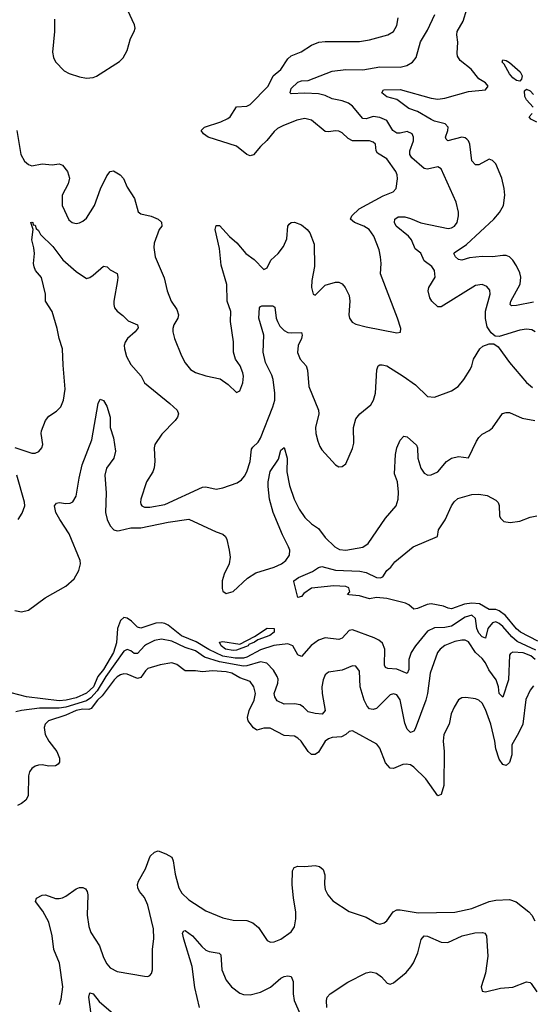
# Model space of a CAD drawing. Header units: inches. Extents: x 1682530 to 1839546, y 640742 to 791647.
# Tile 532 of 656: x 1791759 to 1794763, y 650388 to 656160. Entities that reach past the tile are written whole.
import ezdxf

# ---------------------------------------------------------------- set-up
doc = ezdxf.new("R2010")
doc.units = ezdxf.units.IN
doc.header["$MEASUREMENT"] = 0
doc.layers.add('B7695', color=7, linetype='Continuous')

msp = doc.modelspace()

# ---------------------------------------------------------------- linework, layer by layer
at = {"layer": 'B7695', "color": 5}
for points, elevation in [([(1791963, 656163), (1791962.8, 656090), (1791951.5, 655970), (1791957.6, 655937.6), (1791970, 655913), (1792020.7, 655860.7), (1792050, 655843.7), (1792110, 655824.2), (1792150, 655816.9), (1792190, 655820.8), (1792210, 655827.8), (1792344.6, 655915.4), (1792364.9, 655935.1), (1792390, 655978.8), (1792408.7, 656050), (1792430.8, 656090), (1792435.5, 656110), (1792431.7, 656130), (1792393.2, 656213.2)], 520), ([(1794770, 654503), (1794670, 654483.4), (1794642.3, 654482.3), (1794634.3, 654490), (1794636.8, 654510), (1794692.5, 654610), (1794696.2, 654650), (1794690, 654675.8), (1794670, 654717.7), (1794650, 654749.7), (1794630, 654768.6), (1794610, 654777.1), (1794590, 654778.3), (1794530.1, 654769.9), (1794470, 654771.7), (1794396.1, 654763.9), (1794350, 654749.7), (1794330, 654754.7), (1794313.3, 654770), (1794303.6, 654790), (1794306.3, 654793.7), (1794378.3, 654841.7), (1794537.8, 654990), (1794571.9, 655030), (1794594, 655070), (1794602.4, 655130), (1794598.2, 655170), (1794584, 655230), (1794550, 655314), (1794530, 655334), (1794510, 655341.2), (1794450, 655309.6), (1794430, 655309.6), (1794410, 655332.7), (1794397, 655430), (1794389.9, 655449.9), (1794380, 655460), (1794370, 655467.7), (1794350, 655470.6), (1794269.3, 655450), (1794258.9, 655458.9), (1794255.3, 655470), (1794269, 655510), (1794269.8, 655530), (1794253.6, 655550), (1794190, 655564.7), (1794170, 655573.6), (1794090, 655622.1), (1794039, 655639), (1793970, 655692), (1793910, 655706.4), (1793880.7, 655730), (1793892, 655748), (1793990, 655749.4), (1794170, 655698.9), (1794210, 655693.6), (1794250, 655700.2), (1794390, 655738.9), (1794490, 655748.4), (1794505.2, 655770), (1794490, 655789), (1794450, 655812), (1794405.1, 655870), (1794340.7, 655920.7), (1794324.9, 655944.9), (1794322.7, 655962.7), (1794327.9, 656027.9), (1794320.7, 656070), (1794323.7, 656090), (1794359.2, 656150), (1794379.5, 656220.5)], 440), ([(1791741.8, 655510), (1791765.8, 655370), (1791787.6, 655330), (1791810, 655310.3), (1791830, 655303.1), (1791890, 655315), (1791950, 655308.3), (1791990, 655315.6), (1792010, 655307.2), (1792038.5, 655270), (1792051.3, 655230), (1792042.5, 655197.5), (1792007.4, 655130), (1792007.4, 655070), (1792047, 654987), (1792066.8, 654970), (1792090, 654965.5), (1792110, 654968.2), (1792130, 654978), (1792150, 654996.3), (1792197.2, 655070), (1792232.8, 655167.2), (1792270, 655244.9), (1792290, 655270.3), (1792310, 655272.9), (1792348.5, 655250), (1792368.5, 655228.5), (1792390, 655177.1), (1792431.5, 655111.5), (1792452.8, 655032.8), (1792470, 655021.7), (1792530, 655007.8), (1792570.6, 654990), (1792590, 654973), (1792592.4, 654950), (1792576.4, 654930), (1792547, 654850), (1792545.1, 654825.1), (1792552.7, 654770), (1792606.3, 654646.3), (1792624.4, 654570), (1792646.5, 654510), (1792679.9, 654459.9), (1792690.4, 654430), (1792685.7, 654410), (1792663.1, 654370), (1792657.6, 654350), (1792656.4, 654330), (1792666.4, 654290), (1792707.2, 654190), (1792730, 654148), (1792760.4, 654110), (1792790, 654092), (1792850, 654071.8), (1792935.1, 654055.1), (1792982, 654022), (1793030, 653974.8), (1793050, 653984.7), (1793067.6, 654030), (1793071.1, 654070), (1793067.8, 654090), (1793050.6, 654130.6), (1793024.2, 654170), (1793012.4, 654210), (1793011.9, 654271.9), (1792994.3, 654390), (1792995.8, 654450), (1792975.4, 654510), (1792972.4, 654607.6), (1792941, 654721), (1792930, 654819), (1792904.7, 654930), (1792910, 654954), (1792930, 654952.2), (1792988.9, 654888.9), (1793031.1, 654851.1), (1793085.2, 654790), (1793133.3, 654753.3), (1793190, 654696.1), (1793210, 654704.2), (1793230.7, 654749.3), (1793274, 654790), (1793305.7, 654830), (1793324.9, 654875.1), (1793331.3, 654948.7), (1793339.3, 654960.7), (1793349.7, 654970.3), (1793370, 654972.8), (1793410, 654956.9), (1793444.6, 654930), (1793460.3, 654910), (1793484.7, 654844.7), (1793486.2, 654713.8), (1793471.8, 654630), (1793469.4, 654590), (1793479.3, 654550), (1793490, 654544.4), (1793550, 654603.1), (1793610, 654621.7), (1793630, 654621.1), (1793650, 654610.3), (1793667.2, 654590), (1793690, 654542.8), (1793694.9, 654510), (1793689, 654429), (1793692.4, 654410), (1793707.1, 654387.1), (1793730, 654374.9), (1793790, 654358.3), (1793970, 654324.4), (1793991.9, 654328.1), (1793993.2, 654350), (1793973.6, 654410), (1793874.7, 654670), (1793877.7, 654730), (1793874.7, 654770), (1793866.6, 654810), (1793835.3, 654890), (1793808.2, 654930), (1793775.6, 654950), (1793720.7, 654970), (1793698.7, 654990), (1793706, 655010), (1793748.5, 655051.5), (1793890, 655127.6), (1793947.6, 655150), (1793966, 655170), (1793973.6, 655226.4), (1793971.9, 655250), (1793963.5, 655270), (1793910, 655343.1), (1793856.5, 655376.5), (1793848.4, 655390), (1793844, 655430), (1793830, 655442.2), (1793810, 655448.7), (1793709.2, 655449.2), (1793683.6, 655463.6), (1793650, 655496.4), (1793630, 655506), (1793610, 655508.5), (1793570, 655501.5), (1793550, 655504.7), (1793470, 655569.7), (1793430, 655579.8), (1793384, 655570), (1793301.7, 655538.3), (1793270, 655521), (1793250, 655504.7), (1793207.9, 655452.1), (1793170, 655416), (1793130, 655368), (1793110, 655361), (1793090, 655368.7), (1793030, 655417.7), (1792863.6, 655470), (1792836.3, 655490), (1792823.6, 655510), (1792842.7, 655530), (1792938.6, 655561.4), (1792979.4, 655580.6), (1792992.1, 655590), (1793030, 655648.9), (1793090, 655651.9), (1793110, 655662.7), (1793214.8, 655770), (1793245, 655830), (1793290, 655867), (1793329.9, 655930.1), (1793350, 655948.4), (1793408.3, 655971.7), (1793470, 656010.3), (1793512.5, 656027.5), (1793550, 656032.3), (1793750, 656032.4), (1793810, 656042.4), (1793917.2, 656070), (1793950, 656090.4), (1793970, 656124.9), (1793977.6, 656170)], 480), ([(1794779.3, 654330), (1794761.5, 654341.5), (1794730, 654346.2), (1794690, 654339.9), (1794570, 654303.5), (1794545.4, 654305.4), (1794523.1, 654323.1), (1794498.8, 654358.8), (1794488.4, 654408.4), (1794489.9, 654450.1), (1794516.4, 654550), (1794514.7, 654574.7), (1794496.5, 654596.5), (1794470, 654606.9), (1794430, 654600.9), (1794230, 654476.5), (1794210, 654477.1), (1794174.2, 654510), (1794162.3, 654530), (1794152.4, 654570), (1794156.5, 654590), (1794193.5, 654650), (1794189.8, 654690), (1794173.8, 654713.8), (1794130, 654746.6), (1794111, 654791), (1794076.2, 654816.2), (1794054.7, 654870), (1794038.4, 654890), (1793966.4, 654950), (1793956.4, 654970), (1793956.9, 654990), (1793976.9, 655003.1), (1794016, 655004), (1794050, 654994.8), (1794110, 654969), (1794270, 654936.3), (1794290, 654940.2), (1794306.6, 654950), (1794322.4, 654970), (1794331.9, 655010), (1794331.9, 655031.9), (1794316.8, 655090), (1794230, 655285.6), (1794210, 655296.8), (1794150, 655283.5), (1794130, 655287.2), (1794057, 655350), (1794046, 655370), (1794045.2, 655390), (1794067.1, 655450), (1794067.7, 655470), (1794059.1, 655490), (1794030, 655504.4), (1793990, 655493.7), (1793970, 655493.7), (1793946.5, 655510), (1793910, 655568), (1793870, 655586.1), (1793830, 655591.8), (1793790, 655577.7), (1793770, 655579.8), (1793710, 655652.8), (1793686, 655670), (1793650, 655684.4), (1793590, 655696.2), (1793550, 655714.5), (1793510, 655725), (1793430, 655729.3), (1793350, 655724.7), (1793343.6, 655730), (1793350, 655756.5), (1793390, 655794), (1793410, 655800.2), (1793450, 655803.2), (1793590, 655857.1), (1793670, 655866.9), (1793770, 655864.7), (1793870, 655884.1), (1793990, 655881.1), (1794029.1, 655890.9), (1794060.5, 655910), (1794082, 655938), (1794107.4, 656030), (1794150, 656098), (1794192.7, 656190)], 460), ([(1794767.7, 655647.7), (1794730, 655689.6), (1794719.3, 655710), (1794717.5, 655742.5), (1794730, 655752.2), (1794750, 655742.6), (1794770, 655722)], 420), ([(1794790, 655558.7), (1794755.5, 655575.5), (1794746, 655590), (1794763.6, 655610)], 420), ([(1791730, 653651.3), (1791830, 653618.7), (1791850, 653619.3), (1791871.5, 653628.5), (1791889.3, 653650), (1791895.1, 653670), (1791885.4, 653734.6), (1791887, 653750), (1791909.7, 653810.3), (1791930, 653836.3), (1791974.2, 653865.8), (1792000.9, 653890), (1792016.9, 653930), (1792026.6, 653993.4), (1792013.9, 654133.9), (1792010.6, 654230), (1791989.9, 654289.9), (1791977.9, 654350), (1791948.7, 654448.7), (1791910.7, 654510), (1791910.6, 654550), (1791887.6, 654647.6), (1791852.2, 654690), (1791843.7, 654710), (1791840.2, 654730), (1791845.2, 654790), (1791842.8, 654822.8), (1791829.6, 654870), (1791839, 654930), (1791825.2, 654970), (1791830, 654973.4), (1791836, 654970), (1791838, 654958), (1791850, 654956), (1791856.3, 654936.3), (1791870, 654924.7), (1791881, 654901), (1791953.4, 654830), (1792012.4, 654752.4), (1792090, 654683.2), (1792150, 654643.1), (1792170, 654648.5), (1792190, 654661.5), (1792250, 654714), (1792271.8, 654711.8), (1792290, 654694), (1792330, 654672.4), (1792335.2, 654650), (1792333.2, 654630), (1792311.6, 654510), (1792310.3, 654490), (1792315.8, 654470), (1792330, 654450.5), (1792364.7, 654424.7), (1792394.3, 654394.3), (1792450.2, 654370.2), (1792453.3, 654353.3), (1792436.5, 654330), (1792391.8, 654290), (1792377, 654270), (1792371.8, 654250), (1792373.4, 654230), (1792385.3, 654185.3), (1792410, 654139.1), (1792470.2, 654070.2), (1792490.3, 654030.3), (1792638.4, 653910), (1792681.6, 653870), (1792690.4, 653850), (1792684.4, 653830), (1792670.4, 653810), (1792592.4, 653730), (1792552.2, 653670), (1792547.2, 653650), (1792551.8, 653570), (1792546.6, 653533.4), (1792539.5, 653510), (1792502, 653450), (1792469, 653350), (1792466.5, 653330), (1792470, 653318.8), (1792474.4, 653310), (1792490, 653301.3), (1792521.8, 653301.8), (1792610, 653318), (1792830, 653420.3), (1792850, 653421.7), (1792910, 653407), (1792950, 653414.9), (1793034.6, 653445.4), (1793058.4, 653461.6), (1793076.6, 653483.4), (1793090.6, 653509.4), (1793109.8, 653570.2), (1793118.6, 653641.4), (1793125.9, 653654.1), (1793156.8, 653683.2), (1793170, 653707), (1793242.5, 653890), (1793254.1, 653930), (1793255.2, 653970), (1793244.1, 654050), (1793236.5, 654076.5), (1793200.5, 654150), (1793185.4, 654210), (1793189.8, 654310.2), (1793160.8, 654410), (1793165.4, 654470), (1793170, 654479.1), (1793178, 654482), (1793242, 654482), (1793255.3, 654475.3), (1793262.5, 654410), (1793269.3, 654390), (1793283.8, 654363.8), (1793310, 654336.9), (1793330, 654326.8), (1793350, 654324.6), (1793410, 654326.8), (1793415.6, 654310), (1793411.3, 654290), (1793392.2, 654250), (1793388, 654208), (1793403.6, 654170), (1793439, 654130), (1793445.1, 654105.1), (1793453.7, 654010), (1793511.4, 653870), (1793512.8, 653850), (1793492.8, 653770), (1793494.9, 653734.9), (1793505.7, 653690), (1793517.5, 653657.5), (1793530, 653638), (1793610, 653550.8), (1793630, 653538.8), (1793650, 653540.7), (1793670, 653556), (1793710, 653646), (1793716.6, 653676.6), (1793714.7, 653770), (1793730, 653820.7), (1793753.6, 653850), (1793817.1, 653902.9), (1793833.7, 653930), (1793844.2, 653970), (1793853.1, 654106.9), (1793860.7, 654130), (1793870, 654136), (1793883.3, 654136.7), (1793910.4, 654130), (1794007, 654070), (1794078.3, 654018.3), (1794150, 653950.4), (1794190, 653947), (1794290, 653983.2), (1794329.8, 654010.2), (1794362.6, 654050), (1794399.7, 654110), (1794409.7, 654130), (1794418.3, 654170), (1794456.3, 654230), (1794473.9, 654246.1), (1794510, 654260.3), (1794538.7, 654258.7), (1794562.8, 654242.8), (1794629, 654150), (1794730, 654033.7), (1794763.8, 654003.8)], 460), ([(1791730, 652696.5), (1791770, 652689.1), (1791810, 652698.5), (1791908.5, 652770), (1792030, 652839.3), (1792077.7, 652882.3), (1792105.5, 652930), (1792116.2, 652970), (1792113.5, 652990), (1792050, 653146.2), (1791993.6, 653230), (1791972, 653270), (1791964, 653310), (1791975.1, 653324.9), (1791989.8, 653330.2), (1792030, 653323.2), (1792054.9, 653325.1), (1792070, 653332.9), (1792090, 653366.4), (1792107.1, 653472.9), (1792125.5, 653550), (1792182.7, 653697.3), (1792218.7, 653910), (1792230, 653934.8), (1792250, 653927.7), (1792270, 653894.8), (1792288.9, 653830), (1792288.8, 653770), (1792308.1, 653708.1), (1792321.5, 653630), (1792310.1, 653590), (1792267.6, 653530), (1792257.5, 653490), (1792266.5, 653386.5), (1792261.8, 653270), (1792271, 653230), (1792290, 653192), (1792310.1, 653170.1), (1792330, 653163.8), (1792345, 653165), (1792410, 653181.9), (1792470, 653182), (1792630, 653214.3), (1792750, 653231.6), (1792910, 653158.3), (1792950, 653144.7), (1792965.5, 653130), (1792972.8, 653112.8), (1792987.8, 653050), (1792992.3, 653010), (1792986.5, 652970), (1792958.4, 652910), (1792946, 652870), (1792945.5, 652825.5), (1792950.7, 652810.7), (1792970, 652796), (1793010, 652807.7), (1793094.8, 652885.2), (1793142.6, 652917.4), (1793249.9, 652950.1), (1793293, 652970), (1793318.7, 652990), (1793339.8, 653020.2), (1793342.4, 653050), (1793334.9, 653070), (1793299.9, 653139.9), (1793244.5, 653270), (1793223, 653350), (1793215.8, 653424.2), (1793215.8, 653450), (1793228.1, 653511.9), (1793276.5, 653583.5), (1793290, 653636), (1793310, 653651.3), (1793327.2, 653590), (1793325.6, 653510), (1793341, 653430), (1793367.1, 653350), (1793397.6, 653290), (1793430, 653242.4), (1793470, 653204.4), (1793510, 653177), (1793550, 653123.7), (1793605.7, 653070), (1793633.7, 653053.7), (1793670.2, 653050.2), (1793770, 653068.1), (1793801.7, 653090), (1793902.8, 653237.2), (1793964.7, 653310), (1793976.4, 653350), (1793978.5, 653390), (1793972.8, 653450), (1793956.6, 653496.6), (1793960.9, 653610), (1793970, 653650.7), (1793990, 653694.8), (1794010, 653719.3), (1794030, 653713.7), (1794085.1, 653665.1), (1794091.4, 653650), (1794093, 653590), (1794110, 653530.5), (1794130, 653501.7), (1794150.3, 653490.3), (1794170, 653492.6), (1794209.6, 653510), (1794261.6, 653570), (1794290, 653588.8), (1794330, 653599.5), (1794390, 653591.3), (1794436, 653690), (1794449.6, 653710.4), (1794470, 653730.7), (1794510, 653750.7), (1794530, 653766.8), (1794589.7, 653850.3), (1794610, 653858), (1794630, 653856.4), (1794703.4, 653823.4), (1794778.8, 653810)], 440), ([(1791750.6, 653229.4), (1791772.9, 653267.1), (1791788.7, 653310), (1791788.2, 653331.8), (1791742.4, 653490)], 460), ([(1794796.6, 652516.6), (1794694.3, 652570), (1794670, 652589.9), (1794606.5, 652666.5), (1794570, 652694.7), (1794550, 652702.5), (1794510, 652702.4), (1794454.6, 652734.6), (1794410, 652738.6), (1794366.1, 652733.9), (1794290, 652706.4), (1794270, 652709.7), (1794242.7, 652722.7), (1794170, 652734.7), (1794147.6, 652732.4), (1794090, 652707.6), (1794070, 652704.5), (1794039.5, 652730), (1794020, 652740), (1793910, 652766.3), (1793850, 652772.1), (1793810, 652764.4), (1793750, 652781.5), (1793687.6, 652787.6), (1793681.2, 652790), (1793693.8, 652806.2), (1793689, 652830), (1793670, 652836.9), (1793601.2, 652841.2), (1793470, 652826.5), (1793424.7, 652795.3), (1793410, 652778.4), (1793390, 652773.2), (1793365.8, 652865.8), (1793365.6, 652870), (1793393, 652890), (1793475.9, 652924.1), (1793510, 652948.5), (1793530, 652953.6), (1793610, 652932.2), (1793753.4, 652926.6), (1793790, 652918.9), (1793850, 652890.4), (1793871.9, 652888.1), (1793886.8, 652893.2), (1793910, 652930.8), (1793934, 652950), (1793958.6, 652981.4), (1794066, 653070), (1794208, 653130), (1794214, 653170), (1794252.1, 653227.9), (1794289.2, 653310), (1794306.3, 653333.7), (1794326.6, 653353.4), (1794410, 653376.3), (1794450, 653378), (1794498, 653370), (1794550, 653343), (1794563, 653330), (1794570, 653311.3), (1794571.8, 653251.8), (1794577, 653237), (1794597.6, 653217.6), (1794633.1, 653213.1), (1794690, 653219.6), (1794750, 653243), (1794789.5, 653250.5)], 420), ([(1794783.5, 652463.5), (1794675, 652515), (1794642.7, 652542.7), (1794590, 652602.6), (1794570, 652620.6), (1794550, 652630.3), (1794530, 652624.1), (1794502.9, 652590), (1794490, 652533.6), (1794470, 652541.4), (1794450, 652564.1), (1794438.7, 652590), (1794430.5, 652650.5), (1794410, 652668.7), (1794370, 652656.9), (1794290, 652604.5), (1794250, 652596.3), (1794190, 652594.5), (1794150, 652575.7), (1794078.1, 652490), (1794052.6, 652450), (1794039.3, 652410), (1794040.6, 652350), (1794030, 652327.6), (1793970, 652352.2), (1793916.6, 652356.6), (1793902.6, 652362.6), (1793896.8, 652376.8), (1793899.3, 652470), (1793884.6, 652504.6), (1793863.1, 652523.1), (1793836.1, 652536.1), (1793710, 652583.5), (1793690, 652578.8), (1793650, 652535.1), (1793630, 652525.6), (1793550, 652535.9), (1793510, 652523.5), (1793468, 652492), (1793410, 652427.6), (1793390, 652437), (1793360.3, 652490), (1793330, 652500.8), (1793247.9, 652492.1), (1793170, 652465.8), (1793090, 652422), (1793070, 652417.1), (1793022.7, 652417.3), (1792949.7, 652429.7), (1792867, 652467), (1792792.7, 652512.7), (1792707.1, 652547.1), (1792630, 652609.9), (1792610, 652620.1), (1792590, 652625), (1792557.8, 652622.2), (1792470, 652593.2), (1792450, 652599.3), (1792414.7, 652634.7), (1792390, 652651.6), (1792370, 652654.8), (1792350, 652637.2), (1792332.8, 652590), (1792327.2, 652507.2), (1792309.5, 652450), (1792250.3, 652350), (1792217.8, 652310), (1792191.8, 652250), (1792150, 652212.5), (1792090, 652185.4), (1792031.4, 652170), (1791990, 652166.9), (1791798.4, 652190), (1791710, 652213.6)], 440), ([(1794779.9, 652410), (1794754.2, 652430), (1794710, 652448.2), (1794648.7, 652451.3), (1794635.2, 652444.8), (1794630, 652435.1), (1794623.6, 652290), (1794590, 652189.3), (1794570, 652209.4), (1794565, 652250), (1794552.5, 652290), (1794509.6, 652349.6), (1794488.8, 652390), (1794470, 652414.9), (1794430.9, 652450.9), (1794390, 652512.3), (1794370, 652521.8), (1794350, 652523.2), (1794310, 652514), (1794250, 652492.2), (1794222.7, 652470), (1794208.4, 652450), (1794165.5, 652330), (1794150.1, 652209.9), (1794140.2, 652170), (1794077.3, 652002.7), (1794070, 651989.6), (1794050, 651981.6), (1794030, 652001.6), (1794016.6, 652036.6), (1793990, 652173.6), (1793970, 652203.1), (1793950, 652208.4), (1793930, 652201.7), (1793850, 652122.4), (1793830, 652115.8), (1793818.5, 652118.5), (1793810, 652120.9), (1793795.9, 652135.9), (1793778.8, 652170), (1793754.2, 652250), (1793750, 652341.2), (1793730, 652369.7), (1793710, 652372), (1793650, 652347.7), (1793570, 652334.3), (1793550, 652319.6), (1793536.9, 652290), (1793530.9, 652249.1), (1793532.8, 652210), (1793550.1, 652109.9), (1793531.1, 652088.9), (1793490, 652092.8), (1793450, 652101.6), (1793423.5, 652130), (1793403.1, 652143.1), (1793370, 652149.1), (1793310, 652146.8), (1793267.8, 652167.8), (1793253.8, 652190), (1793251.4, 652210), (1793272.2, 652270), (1793273.7, 652293.7), (1793269, 652310), (1793246.9, 652346.9), (1793207.3, 652387.3), (1793170, 652395.4), (1793090, 652372.3), (1793070, 652371), (1792930, 652395.9), (1792842.3, 652422.3), (1792790, 652459.4), (1792730, 652478.8), (1792650, 652517.2), (1792590, 652527.7), (1792550, 652519.9), (1792502.7, 652497.3), (1792490, 652488.9), (1792450, 652444.5), (1792430, 652444.9), (1792410, 652460.7), (1792390, 652468.4), (1792370, 652457.9), (1792263.7, 652310), (1792213.9, 652226.1), (1792175.3, 652184.7), (1792150, 652166.8), (1792030, 652130.5), (1791990, 652124.8), (1791876.2, 652123.8), (1791769.1, 652110.9), (1791737.6, 652102.4)], 460), ([(1794770, 652254.5), (1794750.1, 652229.9), (1794724.8, 652175.2), (1794707.6, 652030), (1794683.2, 651976.8), (1794644.2, 651910), (1794643.6, 651850), (1794630, 651805.1), (1794610, 651788.4), (1794590, 651794.7), (1794570, 651825.6), (1794550, 651885.2), (1794544.4, 651930), (1794521.1, 652030), (1794490, 652116.9), (1794470, 652153), (1794450, 652171.1), (1794430, 652178.5), (1794373.8, 652186.2), (1794350, 652183.6), (1794330, 652172.3), (1794304.9, 652130), (1794287.8, 652090), (1794276, 652030), (1794245.5, 651970), (1794240.2, 651930), (1794247.3, 651870), (1794245.8, 651670), (1794230, 651617), (1794210, 651609.5), (1794138.7, 651710), (1794070, 651777.7), (1794050, 651791.4), (1794023.4, 651796.6), (1794005.3, 651794.7), (1793950, 651769.8), (1793930, 651772.9), (1793903.3, 651803.3), (1793870.4, 651890.4), (1793852.9, 651912.9), (1793710, 651991.5), (1793690, 651987.6), (1793670.4, 651970), (1793644.3, 651955.7), (1793590, 651952.2), (1793570, 651945), (1793550, 651929.7), (1793510, 651867), (1793490, 651852.7), (1793470, 651852.7), (1793450, 651870.7), (1793408.1, 651930), (1793390, 651948.1), (1793370, 651959.8), (1793310, 651963.1), (1793226.6, 652006.6), (1793190, 652006.6), (1793150, 651996), (1793130, 652008.2), (1793110, 652033.8), (1793099.2, 652050), (1793093.8, 652070), (1793103.2, 652110), (1793133.1, 652170), (1793140.8, 652210), (1793132.2, 652250), (1793110, 652280.7), (1793050, 652302.4), (1793002.4, 652330), (1792970, 652337.8), (1792890, 652343.5), (1792830, 652337.5), (1792790, 652343.4), (1792730, 652343.2), (1792680.8, 652380.8), (1792650, 652389.1), (1792582.8, 652377.2), (1792510, 652356.8), (1792496.3, 652343.7), (1792470, 652303.1), (1792450, 652297.2), (1792390, 652323.2), (1792370, 652324.7), (1792350, 652319.5), (1792330, 652308.4), (1792313.5, 652290), (1792243.5, 652196.5), (1792215.8, 652170), (1792177.6, 652122.4), (1792163.8, 652116.3), (1792130, 652117.3), (1792090.2, 652110), (1792030, 652083), (1791928.9, 652050), (1791909.1, 652030), (1791902.2, 652010), (1791907.6, 651970), (1791929.2, 651930), (1791977.3, 651870), (1791993.1, 651830), (1791991.7, 651808.3), (1791984.6, 651795.4), (1791970, 651785.7), (1791930, 651783.1), (1791891.2, 651791.2), (1791869.4, 651790.6), (1791850, 651784), (1791830.4, 651770), (1791817, 651750), (1791810, 651728), (1791809.4, 651610), (1791794.8, 651585.2), (1791770, 651564.4), (1791747, 651553)], 480), ([(1791992.3, 650387.7), (1792002.6, 650417.4), (1792012.5, 650490), (1791991.9, 650630), (1791959.5, 650710), (1791949.8, 650789.8), (1791930.6, 650870), (1791894.8, 650934.8), (1791852.8, 650990), (1791857.6, 651010), (1791890, 651027.4), (1791910, 651028.9), (1791969.2, 651009.2), (1791990, 651007.9), (1792010, 651011.5), (1792030, 651022.8), (1792090, 651065.5), (1792110, 651072.4), (1792130, 651072.9), (1792145.7, 651065.7), (1792155.3, 651050), (1792158.9, 651030), (1792155.5, 650910), (1792163.9, 650843.9), (1792176.5, 650810), (1792226.7, 650730), (1792250, 650662), (1792270, 650624.4), (1792290, 650602), (1792330, 650581.1), (1792490, 650553), (1792510, 650550.8), (1792522.7, 650557.3), (1792532, 650568), (1792537, 650590), (1792537.2, 650710), (1792546.3, 650773.7), (1792543.1, 650830), (1792509.9, 650970), (1792490, 651015.1), (1792461.7, 651050), (1792452.2, 651070), (1792449.7, 651090), (1792455.8, 651110), (1792496.8, 651183.2), (1792524.1, 651255.9), (1792550, 651280.5), (1792570, 651288.4), (1792616.3, 651270), (1792651.8, 651250), (1792659.6, 651230), (1792670.1, 651150), (1792691.5, 651070), (1792710, 651039.2), (1792750, 650999.7), (1792850, 650936.2), (1792950, 650894.2), (1793010, 650881.6), (1793090, 650879.6), (1793126.4, 650866.4), (1793158, 650838), (1793210, 650762), (1793230, 650752.4), (1793250, 650753.4), (1793290, 650770.3), (1793350, 650812), (1793370, 650843), (1793378.1, 650890), (1793378.1, 650930), (1793363.6, 651010), (1793356.1, 651090), (1793357.2, 651170), (1793366.9, 651190), (1793390, 651197.8), (1793430, 651196.2), (1793490, 651201.7), (1793515.8, 651195.8), (1793538.4, 651178.4), (1793547.2, 651147.2), (1793545.7, 651090), (1793550, 651062), (1793565, 651030), (1793594.8, 650994.8), (1793690, 650932.6), (1793790, 650898.7), (1793850, 650863.8), (1793870, 650857.1), (1793895.2, 650864.8), (1793910, 650878), (1793948.4, 650930), (1793970, 650941.5), (1793990, 650942.7), (1794095.3, 650924.7), (1794310, 650927.5), (1794410, 650950.2), (1794510, 650991.7), (1794550, 650999), (1794630, 651003.2), (1794669.4, 650989.4), (1794743.8, 650930), (1794760.5, 650910), (1794777.6, 650877.6)], 480), ([(1792813.8, 650370), (1792786.4, 650486.4), (1792770.5, 650610), (1792720.3, 650770), (1792714.2, 650805.8), (1792721.1, 650818.9), (1792730, 650821.3), (1792772.9, 650790), (1792826.2, 650726.2), (1792850, 650706), (1792870, 650697.2), (1792927.7, 650687.7), (1792938.2, 650678.2), (1792944.7, 650590), (1792970.2, 650530), (1793000.7, 650490), (1793050, 650454.4), (1793070, 650445.7), (1793110, 650443.2), (1793170, 650460.2), (1793230, 650488.1), (1793290, 650541.7), (1793310, 650551.7), (1793330, 650555.3), (1793350.2, 650550.2), (1793362.3, 650522.3), (1793362.3, 650450), (1793368.8, 650410), (1793402.4, 650330)], 460), ([(1793559.2, 650370), (1793557.2, 650410), (1793560.9, 650430), (1793579.8, 650450), (1793682.6, 650517.4), (1793790, 650571.9), (1793817.7, 650577.7), (1793850, 650571.4), (1793880.4, 650550), (1793912.8, 650512.8), (1793930, 650505.7), (1793950, 650513.4), (1794025.2, 650574.8), (1794052.5, 650607.5), (1794068, 650632), (1794092.7, 650690), (1794112.7, 650767.3), (1794130, 650788.7), (1794150, 650788), (1794230, 650752.7), (1794268.9, 650751.1), (1794352.7, 650790), (1794427.1, 650807.1), (1794471.3, 650810), (1794484.4, 650804.4), (1794494.9, 650790), (1794503.6, 650670), (1794489, 650570), (1794463, 650490), (1794470, 650466), (1794490, 650462), (1794578, 650482), (1794650, 650488.9), (1794730, 650520.3), (1794750, 650516), (1794757, 650510), (1794790, 650460.4)], 460), ([(1792177.2, 650330), (1792165.1, 650430), (1792170, 650456), (1792190, 650450.4), (1792224.2, 650404.2), (1792310, 650332.6)], 460)]:
    msp.add_lwpolyline(points, dxfattribs=dict(at, elevation=elevation))
at = {"layer": 'B7695', "color": 5, "elevation": 420}
for points in [[(1794690, 655799.6), (1794670, 655803.5), (1794650, 655818), (1794630, 655842.2), (1794598.6, 655898.6), (1794587.2, 655910), (1794590, 655924.7), (1794610, 655920.3), (1794630, 655907.8), (1794693.1, 655853.1), (1794704.4, 655830), (1794700.4, 655810)], [(1793010, 652461.9), (1792966.2, 652470), (1792939.8, 652490), (1792929.6, 652510), (1792950, 652514.7), (1793050, 652499.6), (1793136.1, 652543.9), (1793210, 652592.3), (1793251.3, 652590), (1793250.4, 652570), (1793225.3, 652550), (1793154.8, 652525.2), (1793134.9, 652510), (1793103.1, 652496.9), (1793098.9, 652490), (1793030, 652464.5)]]:
    msp.add_lwpolyline(points, close=True, dxfattribs=at)

doc.saveas('drawing.dxf')
